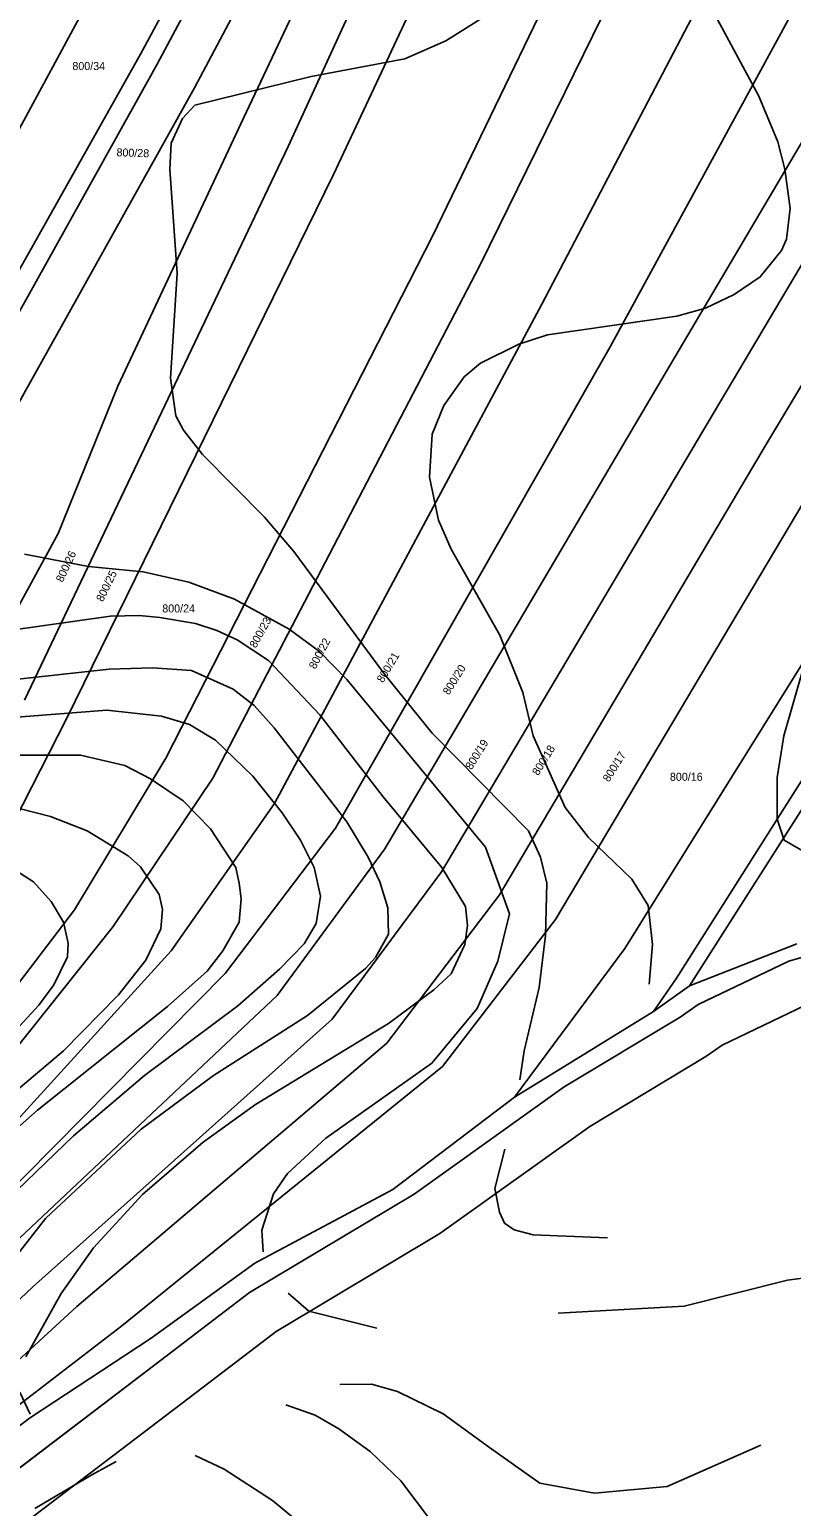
# Model space of a CAD drawing. Extents: x -555860 to -552701, y -1187050 to -1182291.
# Drawn here: x -553511.2 to -553349.2, y -1186168.8 to -1185855 of the extents above; entities that cross this region are included whole.
import ezdxf

# ---------------------------------------------------------------- set-up
doc = ezdxf.new("R2010")
doc.units = 0
for name, color, linetype in [('LEG_2b', 7, 'Continuous'), ('Level 28', 7, 'Continuous'), ('Level 30', 7, 'Continuous'), ('Level 40', 7, 'Continuous'), ('Level 41', 7, 'Continuous'), ('navrh_BV', 7, 'Continuous')]:
    doc.layers.add(name, color=color, linetype=linetype)

msp = doc.modelspace()

# ---------------------------------------------------------------- linework, layer by layer
at = {"layer": 'Level 28'}
msp.add_lwpolyline([(-553328.28, -1186046.67), (-553349.78, -1186052.91), (-553369.03, -1186062.12), (-553372.88, -1186064.84), (-553397.54, -1186079.66), (-553429.45, -1186102.43), (-553464.42, -1186123.36), (-553483.34, -1186137.78), (-553521.16, -1186166.55), (-553526.06, -1186170.75), (-553530.96, -1186179.67), (-553552.42, -1186229.64), (-553555.07, -1186234.96), (-553582.79, -1186268.92), (-553596.76, -1186277.4), (-553636.33, -1186305.38), (-553674.91, -1186335.85)], dxfattribs=at)
at = {"layer": 'Level 30'}
for points in [[(-553328.28, -1186046.67), (-553349.78, -1186052.91), (-553369.03, -1186062.12), (-553372.88, -1186064.84), (-553397.54, -1186079.66), (-553429.45, -1186102.43), (-553464.42, -1186123.36), (-553483.34, -1186137.78), (-553521.16, -1186166.55), (-553526.06, -1186170.75), (-553530.96, -1186179.67), (-553552.42, -1186229.64), (-553555.07, -1186234.96), (-553582.79, -1186268.92), (-553596.76, -1186277.4), (-553636.33, -1186305.38), (-553674.91, -1186335.85)], [(-553668.1, -1186343.22), (-553630.34, -1186313.39), (-553591.27, -1186285.77), (-553576.13, -1186276.58), (-553546.62, -1186240.42), (-553543.34, -1186233.85), (-553521.96, -1186184.06), (-553518.17, -1186177.16), (-553514.87, -1186174.33), (-553477.28, -1186145.74), (-553458.8, -1186131.65), (-553423.97, -1186110.8), (-553392.05, -1186088.03), (-553367.41, -1186073.22), (-553363.95, -1186070.78), (-553346.2, -1186062.28)]]:
    msp.add_lwpolyline(points, dxfattribs=at)
at = {"layer": 'Level 40'}
for points in [[(-553414.93, -1185852.49), (-553422.7, -1185857.35), (-553431.43, -1185861.23), (-553451.31, -1185864.97), (-553476.08, -1185871.07), (-553478.71, -1185873.85), (-553481.07, -1185879.11), (-553481.35, -1185884.66), (-553479.82, -1185906.85), (-553481.21, -1185929.03), (-553480.1, -1185937.07), (-553478.44, -1185940.12), (-553474.42, -1185945.25), (-553461.24, -1185958.57), (-553455, -1185965.91), (-553435.73, -1185991.98), (-553425.61, -1186004.46), (-553405.09, -1186025.26), (-553402.59, -1186030.81), (-553401.2, -1186036.35), (-553401.48, -1186047.45), (-553402.87, -1186058.54), (-553406.06, -1186071.99), (-553406.99, -1186078.14)], [(-553543.6, -1186009.18), (-553500.34, -1186009.18), (-553490.92, -1186011.39), (-553485.51, -1186014.17), (-553478.57, -1186018.88), (-553472.75, -1186024.84), (-553467.34, -1186033.03), (-553466.65, -1186036.38), (-553466.23, -1186039.68), (-553466.65, -1186044.67), (-553470.12, -1186050.77), (-553473.44, -1186055.07), (-553481.9, -1186062.56), (-553509.49, -1186084.61), (-553521.97, -1186095.56)], [(-553388.35, -1186111.71), (-553404.12, -1186111.09), (-553408.2, -1186110.02), (-553410.22, -1186108.59), (-553411.32, -1186106.24), (-553412.27, -1186101.23), (-553410.16, -1186092.87)]]:
    msp.add_lwpolyline(points, dxfattribs=at)
at = {"layer": 'Level 41'}
for points in [[(-553366.95, -1185849.17), (-553356.14, -1185869.13), (-553352.12, -1185878.84), (-553350.59, -1185884.66), (-553349.48, -1185892.98), (-553350.3, -1185899.54), (-553351.3, -1185901.94), (-553355.86, -1185907.54), (-553361.41, -1185911.28), (-553367.51, -1185914.2), (-553373.61, -1185915.86), (-553401.07, -1185919.88), (-553407.17, -1185921.82), (-553415.35, -1185925.84), (-553418.81, -1185928.75), (-553423.11, -1185934.86), (-553425.61, -1185940.96), (-553426.16, -1185950.11), (-553424.22, -1185959.26), (-553421.59, -1185965.36), (-553411.19, -1185983.66), (-553406.33, -1185995.86), (-553404.12, -1186005.02), (-553397.32, -1186020.27), (-553392.33, -1186026.65), (-553383.18, -1186035.52), (-553379.71, -1186041.07), (-553378.74, -1186049.39), (-553379.44, -1186057.85)], [(-553512.27, -1185966.47), (-553498.68, -1185969.1), (-553487.03, -1185970.21), (-553477.33, -1185972.43), (-553467.62, -1185976.04), (-553455.97, -1185982.41), (-553449.59, -1185987.13), (-553443.77, -1185993.09), (-553414.24, -1186028.73), (-553409.14, -1186042.88), (-553411.65, -1186052.93), (-553416.05, -1186062.98), (-553425.67, -1186074.62), (-553448.21, -1186090.57), (-553456.39, -1186098.05), (-553459.3, -1186102.35), (-553461.8, -1186110.12), (-553461.52, -1186114.69)], [(-553523.64, -1185983.8), (-553493.96, -1185979.64), (-553487.86, -1185979.5), (-553483.48, -1185979.94), (-553475.94, -1185981.17), (-553471.35, -1185982.67), (-553467.07, -1185984.63), (-553460.41, -1185989.07), (-553449.46, -1186000.58), (-553436.01, -1186018.05), (-553423.53, -1186033.03), (-553418.54, -1186041.34), (-553418.12, -1186045.36), (-553418.68, -1186049.39), (-553421.59, -1186055.63), (-553425.28, -1186059.03), (-553434.9, -1186066.16), (-553463.18, -1186083.36), (-553474.28, -1186091.4), (-553487.17, -1186102.49), (-553497.57, -1186113.86), (-553504.5, -1186123.57), (-553511.99, -1186137.02)], [(-553520.45, -1186123.71), (-553507.83, -1186107.62), (-553487.45, -1186088.63), (-553472.06, -1186077.26), (-553452.09, -1186064.5), (-553439.75, -1186054.52), (-553437.67, -1186052.16), (-553434.9, -1186047.17), (-553435.04, -1186041.62), (-553436.7, -1186036.08), (-553439.2, -1186030.81), (-553443.77, -1186023.32), (-553459.16, -1186003.35), (-553463.46, -1185998.64), (-553467.9, -1185995.17), (-553476.77, -1185991.15), (-553485.09, -1185990.6), (-553494.24, -1185990.87), (-553515.6, -1185993.23)], [(-553346.99, -1185991.71), (-553350.87, -1186005.02), (-553352.26, -1186013.89), (-553352.26, -1186022.76), (-553350.73, -1186027.2)], [(-553523.08, -1186001.83), (-553494.8, -1185999.61), (-553483.15, -1186000.86), (-553477.19, -1186002.66), (-553471.64, -1186005.99), (-553463.74, -1186013.61), (-553457.5, -1186021.38), (-553453.62, -1186027.2), (-553450.7, -1186033.02), (-553449.32, -1186039.13), (-553450.29, -1186044.95), (-553452.78, -1186049.25), (-553458.05, -1186054.66), (-553466.93, -1186062.42), (-553486.76, -1186077.26), (-553501.87, -1186090.01), (-553519.89, -1186107.34)], [(-553516.43, -1186019.71), (-553506.72, -1186022.21), (-553498.96, -1186025.26), (-553490.22, -1186030.53), (-553487.59, -1186032.89), (-553483.63, -1186038.76), (-553482.93, -1186041.96), (-553483.29, -1186046.06), (-553486.48, -1186052.71), (-553492.3, -1186060.06), (-553503.95, -1186071.99), (-553523.92, -1186088.76)], [(-553350.73, -1186027.2), (-553344.38, -1186030.94)], [(-553526.55, -1186081), (-553509.22, -1186062.28), (-553506.03, -1186057.98), (-553503.12, -1186052.02), (-553502.98, -1186049.11), (-553503.95, -1186044.67), (-553506.58, -1186040.23), (-553510.33, -1186036.07), (-553516.1, -1186032.42)], [(-553213.64, -1186127.51), (-553220.11, -1186129.72), (-553230.11, -1186129.26), (-553252.3, -1186124.42), (-553279.02, -1186119.51), (-553305.77, -1186117.19), (-553326.1, -1186117.54), (-553350.03, -1186120.74), (-553372.05, -1186126.23), (-553398.79, -1186127.75)], [(-553456.2, -1186123.46), (-553451.81, -1186127.31), (-553437.38, -1186130.92)], [(-553513.24, -1186144.51), (-553511.06, -1186149.17)], [(-553445.24, -1186142.86), (-553438.5, -1186142.84), (-553432.96, -1186144.37), (-553423.25, -1186149.08), (-553413.41, -1186156.29), (-553402.69, -1186163.85), (-553391.11, -1186165.96), (-553375.61, -1186164.57), (-553355.72, -1186155.74)], [(-553456.68, -1186147.22), (-553450.48, -1186149.42), (-553445.44, -1186152.27), (-553438.78, -1186157.12), (-553432.26, -1186163.36), (-553425.75, -1186171.96), (-553416.32, -1186186.1), (-553407.17, -1186203.57), (-553402.73, -1186213.56), (-553401.07, -1186215.78), (-553399.28, -1186217.58), (-553394.13, -1186220.63), (-553391.91, -1186220.91), (-553387.75, -1186220.35), (-553385.26, -1186219.24), (-553378.36, -1186211.69)], [(-553510.1, -1186169.21), (-553497.96, -1186162.09), (-553492.79, -1186159.27)], [(-553476, -1186157.96), (-553469.84, -1186160.87), (-553459.58, -1186167.52), (-553453.06, -1186172.93), (-553447.52, -1186178.48), (-553440.58, -1186187.35), (-553425.33, -1186212.45), (-553417.29, -1186223.82), (-553410.85, -1186231.72), (-553405.84, -1186234.67), (-553401.16, -1186235.82), (-553395.08, -1186236.28)]]:
    msp.add_lwpolyline(points, dxfattribs=at)
at = {"layer": 'navrh_BV'}
for p, q in [((-553456.21, -1185879.8), (-553412.13, -1185783.83)), ((-553446.58, -1185885.78), (-553403.79, -1185794.65)), ((-553454.53, -1185798.84), (-553487.58, -1185860.21)), ((-553484.04, -1185862.34), (-553451.1, -1185800.5)), ((-553442.77, -1185804.48), (-553476.1, -1185867.4)), ((-553465.69, -1185873.82), (-553434.84, -1185808.17)), ((-553425.48, -1185898.75), (-553385.33, -1185815.75)), ((-553415.45, -1185905.09), (-553376.38, -1185825.65)), ((-553402.29, -1185913.36), (-553362.96, -1185838.27)), ((-553565.57, -1185972.44), (-553500.52, -1185852.29)), ((-553387.73, -1185922.38), (-553349.22, -1185851.67)), ((-553487.58, -1185860.21), (-553555.14, -1185980.16)), ((-553550.76, -1185981.91), (-553484.04, -1185862.34)), ((-553376.74, -1185929.27), (-553337.6, -1185862.96)), ((-553476.1, -1185867.4), (-553542.07, -1185985.38)), ((-553365.58, -1185936.15), (-553327.44, -1185871.78)), ((-553492.4, -1185930.77), (-553465.69, -1185873.82)), ((-553512.28, -1185997.48), (-553456.21, -1185879.8)), ((-553354.52, -1185943.03), (-553317.23, -1185880.63)), ((-553503.31, -1186001.47), (-553446.58, -1185885.78)), ((-553482.24, -1186009.82), (-553425.48, -1185898.75)), ((-553472.2, -1186014.02), (-553415.45, -1185905.09)), ((-553459.09, -1186019.44), (-553402.29, -1185913.36)), ((-553446.16, -1186024.69), (-553387.73, -1185922.38)), ((-553505.15, -1185962.03), (-553492.4, -1185930.77)), ((-553435.7, -1186029.08), (-553376.74, -1185929.27)), ((-553423.6, -1186033.96), (-553365.58, -1185936.15)), ((-553411.27, -1186038.86), (-553354.52, -1185943.03)), ((-553399.37, -1186044.09), (-553343.5, -1185950.11)), ((-553384.63, -1186050.26), (-553328.07, -1185959.41)), ((-553521.88, -1185992.82), (-553505.15, -1185962.03)), ((-553373.63, -1186056.52), (-553316.72, -1185966.54)), ((-553370.87, -1186058.18), (-553313.74, -1185968.39)), ((-553520.08, -1186034.14), (-553503.31, -1186001.47)), ((-553501.65, -1186042), (-553482.24, -1186009.82)), ((-553493.43, -1186045.58), (-553472.2, -1186014.02)), ((-553481.09, -1186050.75), (-553459.09, -1186019.44)), ((-553469.58, -1186055.56), (-553446.16, -1186024.69)), ((-553458.56, -1186060.26), (-553435.7, -1186029.08)), ((-553446.85, -1186065.29), (-553423.6, -1186033.96)), ((-553435.21, -1186070.35), (-553411.27, -1186038.86)), ((-553549.61, -1186104.92), (-553501.65, -1186042)), ((-553423.37, -1186075.33), (-553399.37, -1186044.09)), ((-553543.17, -1186107.8), (-553493.43, -1186045.58)), ((-553328.28, -1186046.67), (-553349.78, -1186052.91)), ((-553535.93, -1186110.84), (-553481.09, -1186050.75)), ((-553408.08, -1186081.8), (-553384.63, -1186050.26)), ((-553370.87, -1186058.18), (-553348.08, -1186049.28)), ((-553349.78, -1186052.91), (-553369.03, -1186062.12)), ((-553527.93, -1186114.46), (-553469.58, -1186055.56)), ((-553378.55, -1186063.63), (-553373.63, -1186056.52)), ((-553519.91, -1186117.91), (-553458.56, -1186060.26)), ((-553378.55, -1186063.63), (-553370.87, -1186058.18)), ((-553369.03, -1186062.12), (-553372.88, -1186064.84)), ((-553510.56, -1186122.19), (-553446.85, -1186065.29)), ((-553408.08, -1186081.8), (-553378.55, -1186063.63)), ((-553372.88, -1186064.84), (-553397.54, -1186079.66)), ((-553501.14, -1186126.3), (-553435.21, -1186070.35)), ((-553491.56, -1186130.41), (-553423.37, -1186075.33)), ((-553433.95, -1186101.46), (-553408.08, -1186081.8)), ((-553397.54, -1186079.66), (-553429.45, -1186102.43)), ((-553429.45, -1186102.43), (-553464.42, -1186123.36)), ((-553433.95, -1186101.46), (-553463.3, -1186117.12)), ((-553463.3, -1186117.12), (-553485.32, -1186133.04)), ((-553545.15, -1186154.56), (-553510.56, -1186122.19)), ((-553464.42, -1186123.36), (-553483.34, -1186137.78)), ((-553536.65, -1186158.86), (-553501.14, -1186126.3)), ((-553513.7, -1186147.39), (-553491.56, -1186130.41)), ((-553485.32, -1186133.04), (-553511.19, -1186150.03)), ((-553483.34, -1186137.78), (-553521.16, -1186166.55)), ((-553511.19, -1186150.03), (-553521.79, -1186158.06))]:
    msp.add_line(p, q, dxfattribs=at)

# ---------------------------------------------------------------- texts
at = {"layer": 'LEG_2b'}
for s, p in [('800/34', (-553502.09, -1185863.59)), ('800/24', (-553482.98, -1185978.84)), ('800/16', (-553375.05, -1186014.61))]:
    msp.add_text(s, height=1.7, dxfattribs=at).set_placement(p)
for s, rotation, p in [('800/28', 358, (-553492.74, -1185881.9)), ('800/26', 65, (-553504.16, -1185972.57)), ('800/25', 64, (-553495.61, -1185976.71)), ('800/23', 61, (-553463.09, -1185986.54)), ('800/22', 62, (-553450.43, -1185991.01)), ('800/21', 59, (-553436.06, -1185993.91)), ('800/20', 58, (-553422.03, -1185996.51)), ('800/19', 58, (-553417.24, -1186012.4)), ('800/18', 58, (-553403.05, -1186013.62)), ('800/17', 58, (-553388.02, -1186015))]:
    msp.add_text(s, height=1.7, rotation=rotation, dxfattribs=at).set_placement(p)

doc.saveas('drawing.dxf')
